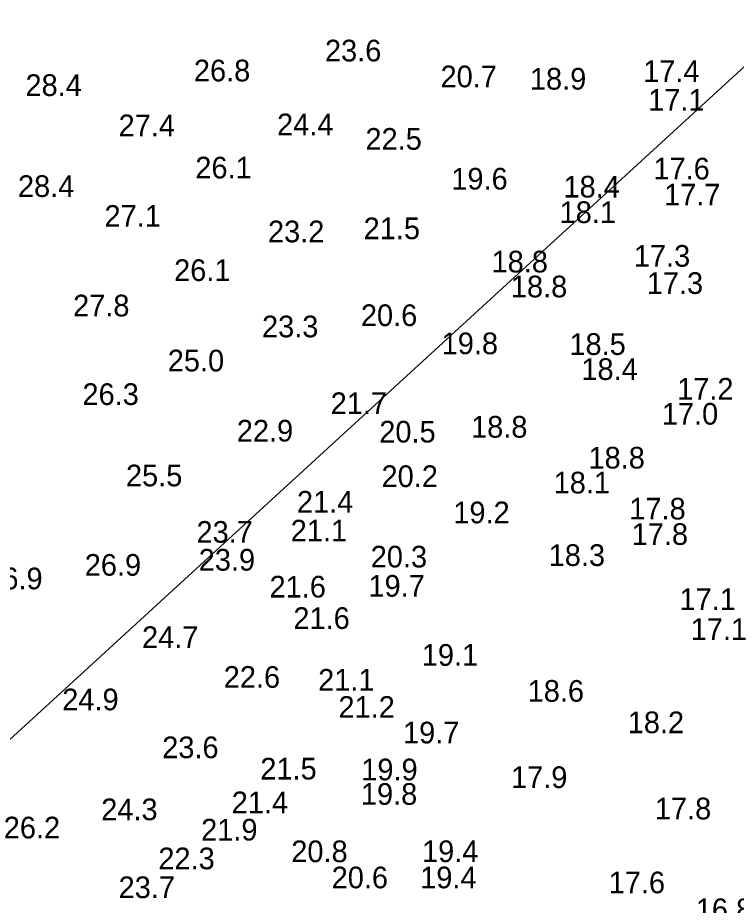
# Model space of a CAD drawing. Extents: x 3040093 to 3056816, y 408076 to 509144.
# Drawn here: x 3044904.9 to 3045070.7, y 433892.4 to 434097.2 of the extents above; entities that cross this region are included whole.
import ezdxf

# ---------------------------------------------------------------- set-up
doc = ezdxf.new("R2010")
doc.units = 0
for name, color, linetype in [('V-TOPO-SOUN-0610', 7, 'Continuous'), ('V-TOPO-SOUN-0810', 7, 'Continuous'), ('V-TOPO-SOUN-EXSS', 7, 'Continuous')]:
    doc.layers.add(name, color=color, linetype=linetype)

msp = doc.modelspace()

# ---------------------------------------------------------------- linework, layer by layer
at = {"layer": 'V-TOPO-SOUN-EXSS'}
msp.add_line((3044745.73, 433786.68), (3045133.04, 434141.35), dxfattribs=at)

# ---------------------------------------------------------------- texts
at = {"layer": 'V-TOPO-SOUN-0610'}
for s, p in [('19.8 ', (3045002.71, 434019.59)), ('18.8 ', (3045009.5, 434000.33)), ('19.2 ', (3045005.4, 433980.58)), ('18.3 ', (3045027.41, 433970.73)), ('18.6 ', (3045022.56, 433939.4)), ('18.2 ', (3045045.66, 433932.15)), ('17.8 ', (3045051.92, 433912.27)), ('17.6 ', (3045041.26, 433895.21)), ('16.8 ', (3045061.37, 433889.01))]:
    msp.add_text(s, height=5, dxfattribs=at).set_placement(p)
at = {"layer": 'V-TOPO-SOUN-0810'}
for s, p in [('23.6 ', (3044975.77, 434087.14)), ('26.8 ', (3044945.52, 434082.54)), ('20.7 ', (3045002.45, 434081.17)), ('18.9 ', (3045023.08, 434080.64)), ('28.4 ', (3044906.65, 434079.17)), ('17.1 ', (3045050.38, 434075.75)), ('27.4 ', (3044928.14, 434069.88)), ('24.4 ', (3044964.72, 434070.11)), ('22.5 ', (3044985.12, 434066.76)), ('26.1 ', (3044945.85, 434060.14)), ('17.6 ', (3045051.59, 434059.91)), ('19.6 ', (3045004.94, 434057.58)), ('28.4 ', (3044904.91, 434055.87)), ('18.1 ', (3045029.94, 434049.85)), ('27.1 ', (3044924.89, 434048.98)), ('21.5 ', (3044984.7, 434046.13)), ('23.2 ', (3044962.62, 434045.41)), ('26.1 ', (3044940.96, 434036.48)), ('17.3 ', (3045050.05, 434033.5)), ('18.8 ', (3045018.69, 434032.71)), ('27.8 ', (3044917.64, 434028.31)), ('20.6 ', (3044984.07, 434026.08)), ('23.3 ', (3044961.24, 434023.49)), ('25.0 ', (3044939.49, 434015.62)), ('18.4 ', (3045034.96, 434013.65)), ('26.3 ', (3044919.8, 434007.87)), ('21.7 ', (3044977.09, 434005.77)), ('17.0 ', (3045053.53, 434003.34)), ('22.9 ', (3044955.43, 433999.44)), ('18.8 ', (3045036.6, 433993.21)), ('25.5 ', (3044929.84, 433989.11)), ('20.2 ', (3044988.83, 433988.94)), ('21.4 ', (3044969.31, 433983.04)), ('23.7 ', (3044946.12, 433976.08)), ('17.8 ', (3045046.57, 433975.59)), ('26.9 ', (3044920.33, 433968.47)), ('26.9 ', (3044897.59, 433965.35)), ('21.6 ', (3044962.98, 433963.45)), ('19.7 ', (3044985.81, 433963.64)), ('17.1 ', (3045060.19, 433953.66)), ('24.7 ', (3044933.55, 433951.8)), ('19.1 ', (3044998.12, 433947.7)), ('22.6 ', (3044952.41, 433942.62)), ('21.1 ', (3044974.2, 433941.95)), ('24.9 ', (3044915.14, 433937.43)), ('19.7 ', (3044993.79, 433929.79)), ('23.6 ', (3044938.21, 433926.38)), ('17.9 ', (3045018.72, 433919.49)), ('19.8 ', (3044984.07, 433915.62)), ('21.4 ', (3044954.25, 433913.68)), ('24.3 ', (3044924.13, 433912.07)), ('26.2 ', (3044901.63, 433907.87)), ('22.3 ', (3044937.32, 433900.75)), ('20.6 ', (3044977.32, 433896.36)), ('19.4 ', (3044997.76, 433896.36))]:
    msp.add_text(s, height=5, dxfattribs=at).set_placement(p)
at = {"layer": 'V-TOPO-SOUN-EXSS'}
for s, p in [('17.4 ', (3045049.23, 434082.41)), ('18.4 ', (3045030.83, 434055.74)), ('17.7 ', (3045054.05, 434053.9)), ('17.3 ', (3045047.07, 434039.77)), ('18.8 ', (3045014.23, 434038.45)), ('18.5 ', (3045032.2, 434019.42)), ('17.2 ', (3045057.07, 434009.12)), ('20.5 ', (3044988.31, 433999.21)), ('18.1 ', (3045028.56, 433987.46)), ('17.8 ', (3045046.02, 433981.45)), ('21.1 ', (3044967.87, 433976.38)), ('20.3 ', (3044986.34, 433970.38)), ('23.9 ', (3044946.64, 433969.65)), ('17.1 ', (3045057.6, 433960.56)), ('21.6 ', (3044968.49, 433956.2)), ('21.2 ', (3044978.89, 433935.69)), ('21.5 ', (3044960.85, 433921.46)), ('19.9 ', (3044984.16, 433921.27)), ('21.9 ', (3044947.2, 433907.38)), ('20.8 ', (3044968, 433902.39)), ('19.4 ', (3044998.18, 433902.4)), ('23.7 ', (3044928.14, 433894.09))]:
    msp.add_text(s, height=5, dxfattribs=at).set_placement(p)

doc.saveas('drawing.dxf')
